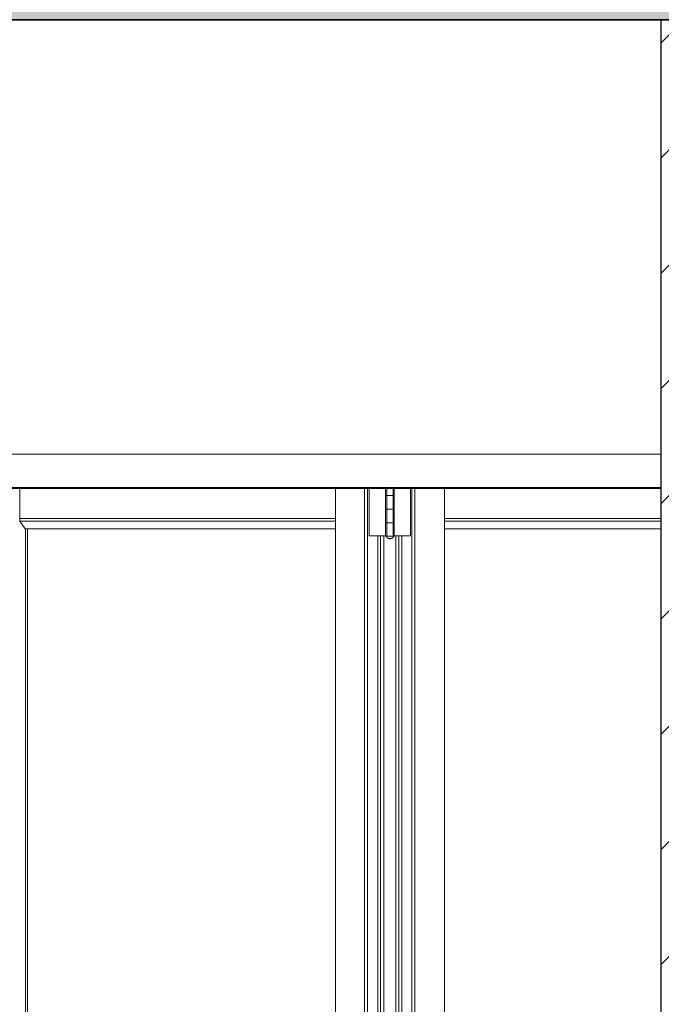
# Model space of a CAD drawing. Header units: inches. Extents: x 424 to 2043, y -237 to 445.
# Tile 674 of 965: x 855.33 to 856.51, y 222.48 to 224.3. Entities that reach past the tile are written whole.
import ezdxf

# ---------------------------------------------------------------- set-up
doc = ezdxf.new("R2010")
doc.units = ezdxf.units.IN
doc.header["$MEASUREMENT"] = 0
for name, color, linetype, lineweight in [('A-DOOR', 31, 'Continuous', 9), ('A-FLOR', 192, 'Continuous', 9), ('A-FLOR-PATT', 8, 'Continuous', 35), ('A-WALL', 113, 'Continuous', 9), ('A-WALL-PATT', 111, 'Continuous', 25)]:
    doc.layers.add(name, color=color, linetype=linetype, lineweight=lineweight)

# ---------------------------------------------------------------- blocks, each defined once
blk = doc.blocks.new('5-panel_Bi-fold_external_door_10806 - Type 1-V65-Section 1')
at = {"layer": 'A-DOOR'}
for p, q in [((-122.3773, 8.4), (-120.3717, 8.4)), ((-122.3773, 8.339), (-120.3717, 8.339)), ((-121.5516, 8.2816), (-121.5516, 8.3378)), ((-120.9712, 5.6), (-120.9712, 8.339)), ((-120.9179, 5.6), (-120.9179, 8.3388)), ((-120.9122, 8.3388), (-120.9122, 5.6)), ((-120.9093, 8.25), (-120.9093, 8.3388)), ((-120.8789, 8.3383), (-120.8789, 8.325)), ((-120.8779, 8.349), (-120.8779, 8.349)), ((-120.8768, 8.3383), (-120.8768, 8.25)), ((-120.8651, 8.25), (-120.8651, 8.3383)), ((-120.8639, 8.349), (-120.8639, 8.349)), ((-120.8629, 8.325), (-120.8629, 8.3383)), ((-120.833, 8.3383), (-120.833, 8.25)), ((-120.8304, 5.6), (-120.8304, 8.3383)), ((-120.8248, 8.3383), (-120.8248, 5.6)), ((-120.7705, 8.3383), (-120.7705, 5.6)), ((-122.3773, 8.337), (-120.3717, 8.337)), ((-120.8789, 8.323), (-120.8789, 8.3)), ((-120.871, 8.324), (-120.8769, 8.324)), ((-120.8769, 8.324), (-120.8709, 8.324)), ((-120.8659, 8.324), (-120.871, 8.324)), ((-120.8709, 8.324), (-120.865, 8.324)), ((-120.8629, 8.3), (-120.8629, 8.323)), ((-120.8789, 8.298), (-120.8789, 8.275)), ((-120.871, 8.299), (-120.8769, 8.299)), ((-120.8769, 8.299), (-120.8709, 8.299)), ((-120.8659, 8.299), (-120.871, 8.299)), ((-120.8709, 8.299), (-120.865, 8.299)), ((-120.8629, 8.275), (-120.8629, 8.298)), ((-121.5515, 8.2766), (-121.5516, 8.2816)), ((-121.5516, 8.2816), (-120.9712, 8.2816)), ((-121.5416, 8.2627), (-121.5515, 8.2766)), ((-121.5515, 8.2766), (-120.9712, 8.2766)), ((-120.8789, 8.273), (-120.8789, 8.25)), ((-120.871, 8.274), (-120.8769, 8.274)), ((-120.8769, 8.274), (-120.8709, 8.274)), ((-120.8659, 8.274), (-120.871, 8.274)), ((-120.8709, 8.274), (-120.865, 8.274)), ((-120.8629, 8.25), (-120.8629, 8.273)), ((-120.7705, 8.2816), (-120.3717, 8.2816)), ((-120.7705, 8.2766), (-120.3717, 8.2766)), ((-121.5416, 8.2627), (-120.9712, 8.2627)), ((-121.541, 8.2627), (-121.541, 5.7018)), ((-121.5375, 8.2627), (-121.5375, 5.7018)), ((-120.9075, 8.25), (-120.9093, 8.25)), ((-120.9054, 8.25), (-120.9075, 8.25)), ((-120.8942, 8.25), (-120.9054, 8.25)), ((-120.8919, 8.25), (-120.8942, 8.25)), ((-120.8928, 5.685), (-120.8928, 8.25)), ((-120.8896, 8.25), (-120.8919, 8.25)), ((-120.8879, 8.25), (-120.8896, 8.25)), ((-120.8822, 8.25), (-120.8879, 8.25)), ((-120.8879, 5.685), (-120.8879, 8.25)), ((-120.8768, 8.25), (-120.8822, 8.25)), ((-120.8822, 5.685), (-120.8822, 8.25)), ((-120.871, 8.249), (-120.877, 8.249)), ((-120.8649, 8.249), (-120.871, 8.249)), ((-120.8598, 8.25), (-120.8651, 8.25)), ((-120.8542, 8.25), (-120.8598, 8.25)), ((-120.8598, 8.25), (-120.8598, 5.685)), ((-120.8526, 8.25), (-120.8542, 8.25)), ((-120.8542, 8.25), (-120.8542, 5.685)), ((-120.8503, 8.25), (-120.8526, 8.25)), ((-120.848, 8.25), (-120.8503, 8.25)), ((-120.8492, 8.25), (-120.8492, 5.685)), ((-120.837, 8.25), (-120.848, 8.25)), ((-120.8348, 8.25), (-120.837, 8.25)), ((-120.833, 8.25), (-120.8348, 8.25)), ((-120.7705, 8.2627), (-120.3717, 8.2627))]:
    blk.add_line(p, q, dxfattribs=at)
at = {"layer": 'A-DOOR', "flags": 128}
for points in [[(-120.8779, 8.324), (-120.878, 8.324), (-120.878, 8.324), (-120.878, 8.324), (-120.8781, 8.324), (-120.8781, 8.324), (-120.8782, 8.324), (-120.8782, 8.324), (-120.8782, 8.3241), (-120.8783, 8.3241), (-120.8783, 8.3241), (-120.8783, 8.3241), (-120.8784, 8.3241), (-120.8784, 8.3241), (-120.8784, 8.3242), (-120.8785, 8.3242), (-120.8785, 8.3242), (-120.8785, 8.3242), (-120.8786, 8.3242), (-120.8786, 8.3243), (-120.8786, 8.3243), (-120.8787, 8.3243), (-120.8787, 8.3244), (-120.8787, 8.3244), (-120.8787, 8.3244), (-120.8788, 8.3245), (-120.8788, 8.3245), (-120.8788, 8.3245), (-120.8788, 8.3246), (-120.8788, 8.3246), (-120.8788, 8.3246), (-120.8789, 8.3247), (-120.8789, 8.3247), (-120.8789, 8.3248), (-120.8789, 8.3248), (-120.8789, 8.3248), (-120.8789, 8.3249), (-120.8789, 8.3249), (-120.8789, 8.3249), (-120.8789, 8.325), (-120.8789, 8.325)], [(-120.8789, 8.323), (-120.8789, 8.323), (-120.8789, 8.3231), (-120.8789, 8.3231), (-120.8789, 8.3232), (-120.8789, 8.3232), (-120.8789, 8.3232), (-120.8789, 8.3233), (-120.8789, 8.3233), (-120.8789, 8.3234), (-120.8788, 8.3234), (-120.8788, 8.3234), (-120.8788, 8.3235), (-120.8788, 8.3235), (-120.8788, 8.3235), (-120.8787, 8.3236), (-120.8787, 8.3236), (-120.8787, 8.3236), (-120.8787, 8.3237), (-120.8786, 8.3237), (-120.8786, 8.3237), (-120.8786, 8.3237), (-120.8786, 8.3238), (-120.8785, 8.3238), (-120.8785, 8.3238), (-120.8785, 8.3238), (-120.8784, 8.3239), (-120.8784, 8.3239), (-120.8784, 8.3239), (-120.8783, 8.3239), (-120.8783, 8.3239), (-120.8782, 8.3239), (-120.8782, 8.324), (-120.8782, 8.324), (-120.8781, 8.324), (-120.8781, 8.324), (-120.878, 8.324), (-120.878, 8.324), (-120.878, 8.324), (-120.8779, 8.324), (-120.8779, 8.324)], [(-120.871, 8.324), (-120.8713, 8.324), (-120.8715, 8.324), (-120.8718, 8.324), (-120.8721, 8.324), (-120.8724, 8.324), (-120.8726, 8.324), (-120.8729, 8.324), (-120.8732, 8.324), (-120.8734, 8.324), (-120.8737, 8.324), (-120.874, 8.324), (-120.8742, 8.324), (-120.8744, 8.324), (-120.8747, 8.324), (-120.8749, 8.324), (-120.8751, 8.324), (-120.8754, 8.324), (-120.8756, 8.324), (-120.8758, 8.324), (-120.876, 8.324), (-120.8762, 8.324), (-120.8763, 8.324), (-120.8765, 8.324), (-120.8767, 8.324), (-120.8768, 8.324), (-120.877, 8.324), (-120.8771, 8.324), (-120.8772, 8.324), (-120.8774, 8.324), (-120.8775, 8.324), (-120.8776, 8.324), (-120.8776, 8.324), (-120.8777, 8.324), (-120.8778, 8.324), (-120.8778, 8.324), (-120.8779, 8.324), (-120.8779, 8.324), (-120.8779, 8.324), (-120.8779, 8.324)], [(-120.8779, 8.324), (-120.8779, 8.324), (-120.8779, 8.324), (-120.8779, 8.324), (-120.8778, 8.324), (-120.8778, 8.324), (-120.8777, 8.324), (-120.8776, 8.324), (-120.8776, 8.324), (-120.8775, 8.324), (-120.8774, 8.324), (-120.8772, 8.324), (-120.8771, 8.324), (-120.877, 8.324), (-120.8768, 8.324), (-120.8767, 8.324), (-120.8765, 8.324), (-120.8764, 8.324), (-120.8762, 8.324), (-120.876, 8.324), (-120.8758, 8.324), (-120.8756, 8.324), (-120.8754, 8.324), (-120.8752, 8.324), (-120.8749, 8.324), (-120.8747, 8.324), (-120.8745, 8.324), (-120.8742, 8.324), (-120.874, 8.324), (-120.8737, 8.324), (-120.8735, 8.324), (-120.8732, 8.324), (-120.8729, 8.324), (-120.8727, 8.324), (-120.8724, 8.324), (-120.8721, 8.324), (-120.8718, 8.324), (-120.8715, 8.324), (-120.8713, 8.324), (-120.871, 8.324), (-120.8709, 8.324)], [(-120.8709, 8.324), (-120.8711, 8.324), (-120.8714, 8.324), (-120.8717, 8.324), (-120.872, 8.324), (-120.8722, 8.324), (-120.8725, 8.324), (-120.8728, 8.324), (-120.8731, 8.324), (-120.8733, 8.324), (-120.8736, 8.324), (-120.8738, 8.324), (-120.8741, 8.324), (-120.8743, 8.324), (-120.8746, 8.324), (-120.8748, 8.324), (-120.875, 8.324), (-120.8753, 8.324), (-120.8755, 8.324), (-120.8757, 8.324), (-120.8759, 8.324), (-120.8761, 8.324), (-120.8763, 8.324), (-120.8764, 8.324), (-120.8766, 8.324), (-120.8768, 8.324), (-120.8769, 8.324), (-120.8771, 8.324), (-120.8772, 8.324), (-120.8773, 8.324), (-120.8774, 8.324), (-120.8775, 8.324), (-120.8776, 8.324), (-120.8777, 8.324), (-120.8777, 8.324), (-120.8778, 8.324), (-120.8778, 8.324), (-120.8779, 8.324), (-120.8779, 8.324), (-120.8779, 8.324)], [(-120.8779, 8.324), (-120.8779, 8.324), (-120.8779, 8.324), (-120.8779, 8.324), (-120.8778, 8.324), (-120.8778, 8.324), (-120.8777, 8.324), (-120.8776, 8.324), (-120.8776, 8.324), (-120.8775, 8.324), (-120.8774, 8.324), (-120.8772, 8.324), (-120.8771, 8.324), (-120.877, 8.324), (-120.8768, 8.324), (-120.8767, 8.324), (-120.8765, 8.324), (-120.8764, 8.324), (-120.8762, 8.324), (-120.876, 8.324), (-120.8758, 8.324), (-120.8756, 8.324), (-120.8754, 8.324), (-120.8752, 8.324), (-120.8749, 8.324), (-120.8747, 8.324), (-120.8745, 8.324), (-120.8742, 8.324), (-120.874, 8.324), (-120.8737, 8.324), (-120.8735, 8.324), (-120.8732, 8.324), (-120.8729, 8.324), (-120.8727, 8.324), (-120.8724, 8.324), (-120.8721, 8.324), (-120.8718, 8.324), (-120.8715, 8.324), (-120.8713, 8.324), (-120.871, 8.324), (-120.871, 8.324)], [(-120.8639, 8.324), (-120.8639, 8.324), (-120.8639, 8.324), (-120.864, 8.324), (-120.864, 8.324), (-120.8641, 8.324), (-120.8641, 8.324), (-120.8642, 8.324), (-120.8643, 8.324), (-120.8644, 8.324), (-120.8645, 8.324), (-120.8646, 8.324), (-120.8647, 8.324), (-120.8648, 8.324), (-120.865, 8.324), (-120.8651, 8.324), (-120.8653, 8.324), (-120.8655, 8.324), (-120.8657, 8.324), (-120.8658, 8.324), (-120.866, 8.324), (-120.8662, 8.324), (-120.8665, 8.324), (-120.8667, 8.324), (-120.8669, 8.324), (-120.8671, 8.324), (-120.8674, 8.324), (-120.8676, 8.324), (-120.8679, 8.324), (-120.8681, 8.324), (-120.8684, 8.324), (-120.8686, 8.324), (-120.8689, 8.324), (-120.8692, 8.324), (-120.8694, 8.324), (-120.8697, 8.324), (-120.87, 8.324), (-120.8703, 8.324), (-120.8706, 8.324), (-120.8708, 8.324), (-120.871, 8.324)], [(-120.871, 8.324), (-120.8707, 8.324), (-120.8704, 8.324), (-120.8701, 8.324), (-120.8699, 8.324), (-120.8696, 8.324), (-120.8693, 8.324), (-120.869, 8.324), (-120.8688, 8.324), (-120.8685, 8.324), (-120.8682, 8.324), (-120.868, 8.324), (-120.8677, 8.324), (-120.8675, 8.324), (-120.8672, 8.324), (-120.867, 8.324), (-120.8668, 8.324), (-120.8666, 8.324), (-120.8663, 8.324), (-120.8661, 8.324), (-120.8659, 8.324), (-120.8657, 8.324), (-120.8656, 8.324), (-120.8654, 8.324), (-120.8652, 8.324), (-120.8651, 8.324), (-120.8649, 8.324), (-120.8648, 8.324), (-120.8646, 8.324), (-120.8645, 8.324), (-120.8644, 8.324), (-120.8643, 8.324), (-120.8642, 8.324), (-120.8641, 8.324), (-120.8641, 8.324), (-120.864, 8.324), (-120.864, 8.324), (-120.8639, 8.324), (-120.8639, 8.324), (-120.8639, 8.324)], [(-120.8709, 8.324), (-120.8706, 8.324), (-120.8703, 8.324), (-120.87, 8.324), (-120.8697, 8.324), (-120.8695, 8.324), (-120.8692, 8.324), (-120.8689, 8.324), (-120.8687, 8.324), (-120.8684, 8.324), (-120.8681, 8.324), (-120.8679, 8.324), (-120.8676, 8.324), (-120.8674, 8.324), (-120.8671, 8.324), (-120.8669, 8.324), (-120.8667, 8.324), (-120.8665, 8.324), (-120.8663, 8.324), (-120.866, 8.324), (-120.8659, 8.324), (-120.8657, 8.324), (-120.8655, 8.324), (-120.8653, 8.324), (-120.8651, 8.324)], [(-120.8651, 8.324), (-120.8653, 8.324), (-120.8655, 8.324), (-120.8657, 8.324), (-120.8658, 8.324), (-120.866, 8.324), (-120.8662, 8.324), (-120.8665, 8.324), (-120.8667, 8.324), (-120.8669, 8.324), (-120.8671, 8.324), (-120.8674, 8.324), (-120.8676, 8.324), (-120.8679, 8.324), (-120.8681, 8.324), (-120.8684, 8.324), (-120.8686, 8.324), (-120.8689, 8.324), (-120.8692, 8.324), (-120.8694, 8.324), (-120.8697, 8.324), (-120.87, 8.324), (-120.8703, 8.324), (-120.8706, 8.324), (-120.8708, 8.324), (-120.8709, 8.324)], [(-120.865, 8.324), (-120.8648, 8.324), (-120.8647, 8.324), (-120.8646, 8.324), (-120.8645, 8.324), (-120.8644, 8.324), (-120.8643, 8.324), (-120.8642, 8.324), (-120.8641, 8.324), (-120.8641, 8.324), (-120.864, 8.324), (-120.864, 8.324), (-120.8639, 8.324), (-120.8639, 8.324), (-120.8639, 8.324)], [(-120.8639, 8.324), (-120.8639, 8.324), (-120.8639, 8.324), (-120.864, 8.324), (-120.864, 8.324), (-120.8641, 8.324), (-120.8641, 8.324), (-120.8642, 8.324), (-120.8643, 8.324), (-120.8644, 8.324), (-120.8645, 8.324), (-120.8646, 8.324), (-120.8647, 8.324), (-120.8648, 8.324), (-120.865, 8.324)], [(-120.8629, 8.325), (-120.8629, 8.325), (-120.8629, 8.3249), (-120.8629, 8.3249), (-120.8629, 8.3248), (-120.8629, 8.3248), (-120.8629, 8.3248), (-120.863, 8.3247), (-120.863, 8.3247), (-120.863, 8.3246), (-120.863, 8.3246), (-120.863, 8.3246), (-120.863, 8.3245), (-120.863, 8.3245), (-120.8631, 8.3245), (-120.8631, 8.3244), (-120.8631, 8.3244), (-120.8631, 8.3244), (-120.8632, 8.3243), (-120.8632, 8.3243), (-120.8632, 8.3243), (-120.8632, 8.3243), (-120.8633, 8.3242), (-120.8633, 8.3242), (-120.8633, 8.3242), (-120.8634, 8.3242), (-120.8634, 8.3241), (-120.8634, 8.3241), (-120.8635, 8.3241), (-120.8635, 8.3241), (-120.8636, 8.3241), (-120.8636, 8.3241), (-120.8636, 8.324), (-120.8637, 8.324), (-120.8637, 8.324), (-120.8637, 8.324), (-120.8638, 8.324), (-120.8638, 8.324), (-120.8639, 8.324), (-120.8639, 8.324), (-120.8639, 8.324)], [(-120.8639, 8.324), (-120.8639, 8.324), (-120.8638, 8.324), (-120.8638, 8.324), (-120.8638, 8.324), (-120.8637, 8.324), (-120.8637, 8.324), (-120.8636, 8.324), (-120.8636, 8.3239), (-120.8636, 8.3239), (-120.8635, 8.3239), (-120.8635, 8.3239), (-120.8635, 8.3239), (-120.8634, 8.3239), (-120.8634, 8.3238), (-120.8633, 8.3238), (-120.8633, 8.3238), (-120.8633, 8.3238), (-120.8633, 8.3238), (-120.8632, 8.3237), (-120.8632, 8.3237), (-120.8632, 8.3237), (-120.8631, 8.3236), (-120.8631, 8.3236), (-120.8631, 8.3236), (-120.8631, 8.3235), (-120.8631, 8.3235), (-120.863, 8.3235), (-120.863, 8.3234), (-120.863, 8.3234), (-120.863, 8.3234), (-120.863, 8.3233), (-120.863, 8.3233), (-120.8629, 8.3232), (-120.8629, 8.3232), (-120.8629, 8.3232), (-120.8629, 8.3231), (-120.8629, 8.3231), (-120.8629, 8.3231), (-120.8629, 8.323), (-120.8629, 8.323)], [(-120.8779, 8.299), (-120.878, 8.299), (-120.878, 8.299), (-120.878, 8.299), (-120.8781, 8.299), (-120.8781, 8.299), (-120.8782, 8.299), (-120.8782, 8.299), (-120.8782, 8.2991), (-120.8783, 8.2991), (-120.8783, 8.2991), (-120.8783, 8.2991), (-120.8784, 8.2991), (-120.8784, 8.2991), (-120.8784, 8.2992), (-120.8785, 8.2992), (-120.8785, 8.2992), (-120.8785, 8.2992), (-120.8786, 8.2992), (-120.8786, 8.2993), (-120.8786, 8.2993), (-120.8787, 8.2993), (-120.8787, 8.2994), (-120.8787, 8.2994), (-120.8787, 8.2994), (-120.8788, 8.2995), (-120.8788, 8.2995), (-120.8788, 8.2995), (-120.8788, 8.2996), (-120.8788, 8.2996), (-120.8788, 8.2996), (-120.8789, 8.2997), (-120.8789, 8.2997), (-120.8789, 8.2998), (-120.8789, 8.2998), (-120.8789, 8.2998), (-120.8789, 8.2999), (-120.8789, 8.2999), (-120.8789, 8.2999), (-120.8789, 8.3), (-120.8789, 8.3)], [(-120.8789, 8.298), (-120.8789, 8.298), (-120.8789, 8.2981), (-120.8789, 8.2981), (-120.8789, 8.2982), (-120.8789, 8.2982), (-120.8789, 8.2982), (-120.8789, 8.2983), (-120.8789, 8.2983), (-120.8789, 8.2984), (-120.8788, 8.2984), (-120.8788, 8.2984), (-120.8788, 8.2985), (-120.8788, 8.2985), (-120.8788, 8.2985), (-120.8787, 8.2986), (-120.8787, 8.2986), (-120.8787, 8.2986), (-120.8787, 8.2987), (-120.8786, 8.2987), (-120.8786, 8.2987), (-120.8786, 8.2987), (-120.8786, 8.2988), (-120.8785, 8.2988), (-120.8785, 8.2988), (-120.8785, 8.2988), (-120.8784, 8.2989), (-120.8784, 8.2989), (-120.8784, 8.2989), (-120.8783, 8.2989), (-120.8783, 8.2989), (-120.8782, 8.2989), (-120.8782, 8.299), (-120.8782, 8.299), (-120.8781, 8.299), (-120.8781, 8.299), (-120.878, 8.299), (-120.878, 8.299), (-120.878, 8.299), (-120.8779, 8.299), (-120.8779, 8.299)], [(-120.871, 8.299), (-120.8713, 8.299), (-120.8715, 8.299), (-120.8718, 8.299), (-120.8721, 8.299), (-120.8724, 8.299), (-120.8726, 8.299), (-120.8729, 8.299), (-120.8732, 8.299), (-120.8734, 8.299), (-120.8737, 8.299), (-120.874, 8.299), (-120.8742, 8.299), (-120.8744, 8.299), (-120.8747, 8.299), (-120.8749, 8.299), (-120.8751, 8.299), (-120.8754, 8.299), (-120.8756, 8.299), (-120.8758, 8.299), (-120.876, 8.299), (-120.8762, 8.299), (-120.8763, 8.299), (-120.8765, 8.299), (-120.8767, 8.299), (-120.8768, 8.299), (-120.877, 8.299), (-120.8771, 8.299), (-120.8772, 8.299), (-120.8774, 8.299), (-120.8775, 8.299), (-120.8776, 8.299), (-120.8776, 8.299), (-120.8777, 8.299), (-120.8778, 8.299), (-120.8778, 8.299), (-120.8779, 8.299), (-120.8779, 8.299), (-120.8779, 8.299), (-120.8779, 8.299)], [(-120.8779, 8.299), (-120.8779, 8.299), (-120.8779, 8.299), (-120.8779, 8.299), (-120.8778, 8.299), (-120.8778, 8.299), (-120.8777, 8.299), (-120.8776, 8.299), (-120.8776, 8.299), (-120.8775, 8.299), (-120.8774, 8.299), (-120.8772, 8.299), (-120.8771, 8.299), (-120.877, 8.299), (-120.8768, 8.299), (-120.8767, 8.299), (-120.8765, 8.299), (-120.8764, 8.299), (-120.8762, 8.299), (-120.876, 8.299), (-120.8758, 8.299), (-120.8756, 8.299), (-120.8754, 8.299), (-120.8752, 8.299), (-120.8749, 8.299), (-120.8747, 8.299), (-120.8745, 8.299), (-120.8742, 8.299), (-120.874, 8.299), (-120.8737, 8.299), (-120.8735, 8.299), (-120.8732, 8.299), (-120.8729, 8.299), (-120.8727, 8.299), (-120.8724, 8.299), (-120.8721, 8.299), (-120.8718, 8.299), (-120.8715, 8.299), (-120.8713, 8.299), (-120.871, 8.299), (-120.8709, 8.299)], [(-120.8709, 8.299), (-120.8711, 8.299), (-120.8714, 8.299), (-120.8717, 8.299), (-120.872, 8.299), (-120.8722, 8.299), (-120.8725, 8.299), (-120.8728, 8.299), (-120.8731, 8.299), (-120.8733, 8.299), (-120.8736, 8.299), (-120.8738, 8.299), (-120.8741, 8.299), (-120.8743, 8.299), (-120.8746, 8.299), (-120.8748, 8.299), (-120.875, 8.299), (-120.8753, 8.299), (-120.8755, 8.299), (-120.8757, 8.299), (-120.8759, 8.299), (-120.8761, 8.299), (-120.8763, 8.299), (-120.8764, 8.299), (-120.8766, 8.299), (-120.8768, 8.299), (-120.8769, 8.299), (-120.8771, 8.299), (-120.8772, 8.299), (-120.8773, 8.299), (-120.8774, 8.299), (-120.8775, 8.299), (-120.8776, 8.299), (-120.8777, 8.299), (-120.8777, 8.299), (-120.8778, 8.299), (-120.8778, 8.299), (-120.8779, 8.299), (-120.8779, 8.299), (-120.8779, 8.299)], [(-120.8779, 8.299), (-120.8779, 8.299), (-120.8779, 8.299), (-120.8779, 8.299), (-120.8778, 8.299), (-120.8778, 8.299), (-120.8777, 8.299), (-120.8776, 8.299), (-120.8776, 8.299), (-120.8775, 8.299), (-120.8774, 8.299), (-120.8772, 8.299), (-120.8771, 8.299), (-120.877, 8.299), (-120.8768, 8.299), (-120.8767, 8.299), (-120.8765, 8.299), (-120.8764, 8.299), (-120.8762, 8.299), (-120.876, 8.299), (-120.8758, 8.299), (-120.8756, 8.299), (-120.8754, 8.299), (-120.8752, 8.299), (-120.8749, 8.299), (-120.8747, 8.299), (-120.8745, 8.299), (-120.8742, 8.299), (-120.874, 8.299), (-120.8737, 8.299), (-120.8735, 8.299), (-120.8732, 8.299), (-120.8729, 8.299), (-120.8727, 8.299), (-120.8724, 8.299), (-120.8721, 8.299), (-120.8718, 8.299), (-120.8715, 8.299), (-120.8713, 8.299), (-120.871, 8.299), (-120.871, 8.299)], [(-120.8639, 8.299), (-120.8639, 8.299), (-120.8639, 8.299), (-120.864, 8.299), (-120.864, 8.299), (-120.8641, 8.299), (-120.8641, 8.299), (-120.8642, 8.299), (-120.8643, 8.299), (-120.8644, 8.299), (-120.8645, 8.299), (-120.8646, 8.299), (-120.8647, 8.299), (-120.8648, 8.299), (-120.865, 8.299), (-120.8651, 8.299), (-120.8653, 8.299), (-120.8655, 8.299), (-120.8657, 8.299), (-120.8658, 8.299), (-120.866, 8.299), (-120.8662, 8.299), (-120.8665, 8.299), (-120.8667, 8.299), (-120.8669, 8.299), (-120.8671, 8.299), (-120.8674, 8.299), (-120.8676, 8.299), (-120.8679, 8.299), (-120.8681, 8.299), (-120.8684, 8.299), (-120.8686, 8.299), (-120.8689, 8.299), (-120.8692, 8.299), (-120.8694, 8.299), (-120.8697, 8.299), (-120.87, 8.299), (-120.8703, 8.299), (-120.8706, 8.299), (-120.8708, 8.299), (-120.871, 8.299)], [(-120.871, 8.299), (-120.8707, 8.299), (-120.8704, 8.299), (-120.8701, 8.299), (-120.8699, 8.299), (-120.8696, 8.299), (-120.8693, 8.299), (-120.869, 8.299), (-120.8688, 8.299), (-120.8685, 8.299), (-120.8682, 8.299), (-120.868, 8.299), (-120.8677, 8.299), (-120.8675, 8.299), (-120.8672, 8.299), (-120.867, 8.299), (-120.8668, 8.299), (-120.8666, 8.299), (-120.8663, 8.299), (-120.8661, 8.299), (-120.8659, 8.299), (-120.8657, 8.299), (-120.8656, 8.299), (-120.8654, 8.299), (-120.8652, 8.299), (-120.8651, 8.299), (-120.8649, 8.299), (-120.8648, 8.299), (-120.8646, 8.299), (-120.8645, 8.299), (-120.8644, 8.299), (-120.8643, 8.299), (-120.8642, 8.299), (-120.8641, 8.299), (-120.8641, 8.299), (-120.864, 8.299), (-120.864, 8.299), (-120.8639, 8.299), (-120.8639, 8.299), (-120.8639, 8.299)], [(-120.8709, 8.299), (-120.8706, 8.299), (-120.8703, 8.299), (-120.87, 8.299), (-120.8697, 8.299), (-120.8695, 8.299), (-120.8692, 8.299), (-120.8689, 8.299), (-120.8687, 8.299), (-120.8684, 8.299), (-120.8681, 8.299), (-120.8679, 8.299), (-120.8676, 8.299), (-120.8674, 8.299), (-120.8671, 8.299), (-120.8669, 8.299), (-120.8667, 8.299), (-120.8665, 8.299), (-120.8663, 8.299), (-120.866, 8.299), (-120.8659, 8.299), (-120.8657, 8.299), (-120.8655, 8.299), (-120.8653, 8.299), (-120.8651, 8.299)], [(-120.8651, 8.299), (-120.8653, 8.299), (-120.8655, 8.299), (-120.8657, 8.299), (-120.8658, 8.299), (-120.866, 8.299), (-120.8662, 8.299), (-120.8665, 8.299), (-120.8667, 8.299), (-120.8669, 8.299), (-120.8671, 8.299), (-120.8674, 8.299), (-120.8676, 8.299), (-120.8679, 8.299), (-120.8681, 8.299), (-120.8684, 8.299), (-120.8686, 8.299), (-120.8689, 8.299), (-120.8692, 8.299), (-120.8694, 8.299), (-120.8697, 8.299), (-120.87, 8.299), (-120.8703, 8.299), (-120.8706, 8.299), (-120.8708, 8.299), (-120.8709, 8.299)], [(-120.865, 8.299), (-120.8648, 8.299), (-120.8647, 8.299), (-120.8646, 8.299), (-120.8645, 8.299), (-120.8644, 8.299), (-120.8643, 8.299), (-120.8642, 8.299), (-120.8641, 8.299), (-120.8641, 8.299), (-120.864, 8.299), (-120.864, 8.299), (-120.8639, 8.299), (-120.8639, 8.299), (-120.8639, 8.299)], [(-120.8639, 8.299), (-120.8639, 8.299), (-120.8639, 8.299), (-120.864, 8.299), (-120.864, 8.299), (-120.8641, 8.299), (-120.8641, 8.299), (-120.8642, 8.299), (-120.8643, 8.299), (-120.8644, 8.299), (-120.8645, 8.299), (-120.8646, 8.299), (-120.8647, 8.299), (-120.8648, 8.299), (-120.865, 8.299)], [(-120.8629, 8.3), (-120.8629, 8.3), (-120.8629, 8.2999), (-120.8629, 8.2999), (-120.8629, 8.2998), (-120.8629, 8.2998), (-120.8629, 8.2998), (-120.863, 8.2997), (-120.863, 8.2997), (-120.863, 8.2996), (-120.863, 8.2996), (-120.863, 8.2996), (-120.863, 8.2995), (-120.863, 8.2995), (-120.8631, 8.2995), (-120.8631, 8.2994), (-120.8631, 8.2994), (-120.8631, 8.2994), (-120.8632, 8.2993), (-120.8632, 8.2993), (-120.8632, 8.2993), (-120.8632, 8.2993), (-120.8633, 8.2992), (-120.8633, 8.2992), (-120.8633, 8.2992), (-120.8634, 8.2992), (-120.8634, 8.2991), (-120.8634, 8.2991), (-120.8635, 8.2991), (-120.8635, 8.2991), (-120.8636, 8.2991), (-120.8636, 8.2991), (-120.8636, 8.299), (-120.8637, 8.299), (-120.8637, 8.299), (-120.8637, 8.299), (-120.8638, 8.299), (-120.8638, 8.299), (-120.8639, 8.299), (-120.8639, 8.299), (-120.8639, 8.299)], [(-120.8639, 8.299), (-120.8639, 8.299), (-120.8638, 8.299), (-120.8638, 8.299), (-120.8638, 8.299), (-120.8637, 8.299), (-120.8637, 8.299), (-120.8636, 8.299), (-120.8636, 8.2989), (-120.8636, 8.2989), (-120.8635, 8.2989), (-120.8635, 8.2989), (-120.8635, 8.2989), (-120.8634, 8.2989), (-120.8634, 8.2988), (-120.8633, 8.2988), (-120.8633, 8.2988), (-120.8633, 8.2988), (-120.8633, 8.2988), (-120.8632, 8.2987), (-120.8632, 8.2987), (-120.8632, 8.2987), (-120.8631, 8.2986), (-120.8631, 8.2986), (-120.8631, 8.2986), (-120.8631, 8.2985), (-120.8631, 8.2985), (-120.863, 8.2985), (-120.863, 8.2984), (-120.863, 8.2984), (-120.863, 8.2984), (-120.863, 8.2983), (-120.863, 8.2983), (-120.8629, 8.2982), (-120.8629, 8.2982), (-120.8629, 8.2982), (-120.8629, 8.2981), (-120.8629, 8.2981), (-120.8629, 8.2981), (-120.8629, 8.298), (-120.8629, 8.298)], [(-120.8779, 8.274), (-120.878, 8.274), (-120.878, 8.274), (-120.878, 8.274), (-120.8781, 8.274), (-120.8781, 8.274), (-120.8782, 8.274), (-120.8782, 8.274), (-120.8782, 8.2741), (-120.8783, 8.2741), (-120.8783, 8.2741), (-120.8783, 8.2741), (-120.8784, 8.2741), (-120.8784, 8.2741), (-120.8784, 8.2742), (-120.8785, 8.2742), (-120.8785, 8.2742), (-120.8785, 8.2742), (-120.8786, 8.2742), (-120.8786, 8.2743), (-120.8786, 8.2743), (-120.8787, 8.2743), (-120.8787, 8.2744), (-120.8787, 8.2744), (-120.8787, 8.2744), (-120.8788, 8.2745), (-120.8788, 8.2745), (-120.8788, 8.2745), (-120.8788, 8.2746), (-120.8788, 8.2746), (-120.8788, 8.2746), (-120.8789, 8.2747), (-120.8789, 8.2747), (-120.8789, 8.2748), (-120.8789, 8.2748), (-120.8789, 8.2748), (-120.8789, 8.2749), (-120.8789, 8.2749), (-120.8789, 8.2749), (-120.8789, 8.275), (-120.8789, 8.275)], [(-120.8789, 8.273), (-120.8789, 8.273), (-120.8789, 8.2731), (-120.8789, 8.2731), (-120.8789, 8.2732), (-120.8789, 8.2732), (-120.8789, 8.2732), (-120.8789, 8.2733), (-120.8789, 8.2733), (-120.8789, 8.2734), (-120.8788, 8.2734), (-120.8788, 8.2734), (-120.8788, 8.2735), (-120.8788, 8.2735), (-120.8788, 8.2735), (-120.8787, 8.2736), (-120.8787, 8.2736), (-120.8787, 8.2736), (-120.8787, 8.2737), (-120.8786, 8.2737), (-120.8786, 8.2737), (-120.8786, 8.2737), (-120.8786, 8.2738), (-120.8785, 8.2738), (-120.8785, 8.2738), (-120.8785, 8.2738), (-120.8784, 8.2739), (-120.8784, 8.2739), (-120.8784, 8.2739), (-120.8783, 8.2739), (-120.8783, 8.2739), (-120.8782, 8.2739), (-120.8782, 8.274), (-120.8782, 8.274), (-120.8781, 8.274), (-120.8781, 8.274), (-120.878, 8.274), (-120.878, 8.274), (-120.878, 8.274), (-120.8779, 8.274), (-120.8779, 8.274)], [(-120.871, 8.274), (-120.8713, 8.274), (-120.8715, 8.274), (-120.8718, 8.274), (-120.8721, 8.274), (-120.8724, 8.274), (-120.8726, 8.274), (-120.8729, 8.274), (-120.8732, 8.274), (-120.8734, 8.274), (-120.8737, 8.274), (-120.874, 8.274), (-120.8742, 8.274), (-120.8744, 8.274), (-120.8747, 8.274), (-120.8749, 8.274), (-120.8751, 8.274), (-120.8754, 8.274), (-120.8756, 8.274), (-120.8758, 8.274), (-120.876, 8.274), (-120.8762, 8.274), (-120.8763, 8.274), (-120.8765, 8.274), (-120.8767, 8.274), (-120.8768, 8.274), (-120.877, 8.274), (-120.8771, 8.274), (-120.8772, 8.274), (-120.8774, 8.274), (-120.8775, 8.274), (-120.8776, 8.274), (-120.8776, 8.274), (-120.8777, 8.274), (-120.8778, 8.274), (-120.8778, 8.274), (-120.8779, 8.274), (-120.8779, 8.274), (-120.8779, 8.274), (-120.8779, 8.274)], [(-120.8779, 8.274), (-120.8779, 8.274), (-120.8779, 8.274), (-120.8779, 8.274), (-120.8778, 8.274), (-120.8778, 8.274), (-120.8777, 8.274), (-120.8776, 8.274), (-120.8776, 8.274), (-120.8775, 8.274), (-120.8774, 8.274), (-120.8772, 8.274), (-120.8771, 8.274), (-120.877, 8.274), (-120.8768, 8.274), (-120.8767, 8.274), (-120.8765, 8.274), (-120.8764, 8.274), (-120.8762, 8.274), (-120.876, 8.274), (-120.8758, 8.274), (-120.8756, 8.274), (-120.8754, 8.274), (-120.8752, 8.274), (-120.8749, 8.274), (-120.8747, 8.274), (-120.8745, 8.274), (-120.8742, 8.274), (-120.874, 8.274), (-120.8737, 8.274), (-120.8735, 8.274), (-120.8732, 8.274), (-120.8729, 8.274), (-120.8727, 8.274), (-120.8724, 8.274), (-120.8721, 8.274), (-120.8718, 8.274), (-120.8715, 8.274), (-120.8713, 8.274), (-120.871, 8.274), (-120.8709, 8.274)], [(-120.8709, 8.274), (-120.8711, 8.274), (-120.8714, 8.274), (-120.8717, 8.274), (-120.872, 8.274), (-120.8722, 8.274), (-120.8725, 8.274), (-120.8728, 8.274), (-120.8731, 8.274), (-120.8733, 8.274), (-120.8736, 8.274), (-120.8738, 8.274), (-120.8741, 8.274), (-120.8743, 8.274), (-120.8746, 8.274), (-120.8748, 8.274), (-120.875, 8.274), (-120.8753, 8.274), (-120.8755, 8.274), (-120.8757, 8.274), (-120.8759, 8.274), (-120.8761, 8.274), (-120.8763, 8.274), (-120.8764, 8.274), (-120.8766, 8.274), (-120.8768, 8.274), (-120.8769, 8.274), (-120.8771, 8.274), (-120.8772, 8.274), (-120.8773, 8.274), (-120.8774, 8.274), (-120.8775, 8.274), (-120.8776, 8.274), (-120.8777, 8.274), (-120.8777, 8.274), (-120.8778, 8.274), (-120.8778, 8.274), (-120.8779, 8.274), (-120.8779, 8.274), (-120.8779, 8.274)], [(-120.8779, 8.274), (-120.8779, 8.274), (-120.8779, 8.274), (-120.8779, 8.274), (-120.8778, 8.274), (-120.8778, 8.274), (-120.8777, 8.274), (-120.8776, 8.274), (-120.8776, 8.274), (-120.8775, 8.274), (-120.8774, 8.274), (-120.8772, 8.274), (-120.8771, 8.274), (-120.877, 8.274), (-120.8768, 8.274), (-120.8767, 8.274), (-120.8765, 8.274), (-120.8764, 8.274), (-120.8762, 8.274), (-120.876, 8.274), (-120.8758, 8.274), (-120.8756, 8.274), (-120.8754, 8.274), (-120.8752, 8.274), (-120.8749, 8.274), (-120.8747, 8.274), (-120.8745, 8.274), (-120.8742, 8.274), (-120.874, 8.274), (-120.8737, 8.274), (-120.8735, 8.274), (-120.8732, 8.274), (-120.8729, 8.274), (-120.8727, 8.274), (-120.8724, 8.274), (-120.8721, 8.274), (-120.8718, 8.274), (-120.8715, 8.274), (-120.8713, 8.274), (-120.871, 8.274), (-120.871, 8.274)], [(-120.8639, 8.274), (-120.8639, 8.274), (-120.8639, 8.274), (-120.864, 8.274), (-120.864, 8.274), (-120.8641, 8.274), (-120.8641, 8.274), (-120.8642, 8.274), (-120.8643, 8.274), (-120.8644, 8.274), (-120.8645, 8.274), (-120.8646, 8.274), (-120.8647, 8.274), (-120.8648, 8.274), (-120.865, 8.274), (-120.8651, 8.274), (-120.8653, 8.274), (-120.8655, 8.274), (-120.8657, 8.274), (-120.8658, 8.274), (-120.866, 8.274), (-120.8662, 8.274), (-120.8665, 8.274), (-120.8667, 8.274), (-120.8669, 8.274), (-120.8671, 8.274), (-120.8674, 8.274), (-120.8676, 8.274), (-120.8679, 8.274), (-120.8681, 8.274), (-120.8684, 8.274), (-120.8686, 8.274), (-120.8689, 8.274), (-120.8692, 8.274), (-120.8694, 8.274), (-120.8697, 8.274), (-120.87, 8.274), (-120.8703, 8.274), (-120.8706, 8.274), (-120.8708, 8.274), (-120.871, 8.274)], [(-120.871, 8.274), (-120.8707, 8.274), (-120.8704, 8.274), (-120.8701, 8.274), (-120.8699, 8.274), (-120.8696, 8.274), (-120.8693, 8.274), (-120.869, 8.274), (-120.8688, 8.274), (-120.8685, 8.274), (-120.8682, 8.274), (-120.868, 8.274), (-120.8677, 8.274), (-120.8675, 8.274), (-120.8672, 8.274), (-120.867, 8.274), (-120.8668, 8.274), (-120.8666, 8.274), (-120.8663, 8.274), (-120.8661, 8.274), (-120.8659, 8.274), (-120.8657, 8.274), (-120.8656, 8.274), (-120.8654, 8.274), (-120.8652, 8.274), (-120.8651, 8.274), (-120.8649, 8.274), (-120.8648, 8.274), (-120.8646, 8.274), (-120.8645, 8.274), (-120.8644, 8.274), (-120.8643, 8.274), (-120.8642, 8.274), (-120.8641, 8.274), (-120.8641, 8.274), (-120.864, 8.274), (-120.864, 8.274), (-120.8639, 8.274), (-120.8639, 8.274), (-120.8639, 8.274)], [(-120.8709, 8.274), (-120.8706, 8.274), (-120.8703, 8.274), (-120.87, 8.274), (-120.8697, 8.274), (-120.8695, 8.274), (-120.8692, 8.274), (-120.8689, 8.274), (-120.8687, 8.274), (-120.8684, 8.274), (-120.8681, 8.274), (-120.8679, 8.274), (-120.8676, 8.274), (-120.8674, 8.274), (-120.8671, 8.274), (-120.8669, 8.274), (-120.8667, 8.274), (-120.8665, 8.274), (-120.8663, 8.274), (-120.866, 8.274), (-120.8659, 8.274), (-120.8657, 8.274), (-120.8655, 8.274), (-120.8653, 8.274), (-120.8651, 8.274)], [(-120.8651, 8.274), (-120.8653, 8.274), (-120.8655, 8.274), (-120.8657, 8.274), (-120.8658, 8.274), (-120.866, 8.274), (-120.8662, 8.274), (-120.8665, 8.274), (-120.8667, 8.274), (-120.8669, 8.274), (-120.8671, 8.274), (-120.8674, 8.274), (-120.8676, 8.274), (-120.8679, 8.274), (-120.8681, 8.274), (-120.8684, 8.274), (-120.8686, 8.274), (-120.8689, 8.274), (-120.8692, 8.274), (-120.8694, 8.274), (-120.8697, 8.274), (-120.87, 8.274), (-120.8703, 8.274), (-120.8706, 8.274), (-120.8708, 8.274), (-120.8709, 8.274)], [(-120.865, 8.274), (-120.8648, 8.274), (-120.8647, 8.274), (-120.8646, 8.274), (-120.8645, 8.274), (-120.8644, 8.274), (-120.8643, 8.274), (-120.8642, 8.274), (-120.8641, 8.274), (-120.8641, 8.274), (-120.864, 8.274), (-120.864, 8.274), (-120.8639, 8.274), (-120.8639, 8.274), (-120.8639, 8.274)], [(-120.8639, 8.274), (-120.8639, 8.274), (-120.8639, 8.274), (-120.864, 8.274), (-120.864, 8.274), (-120.8641, 8.274), (-120.8641, 8.274), (-120.8642, 8.274), (-120.8643, 8.274), (-120.8644, 8.274), (-120.8645, 8.274), (-120.8646, 8.274), (-120.8647, 8.274), (-120.8648, 8.274), (-120.865, 8.274)], [(-120.8629, 8.275), (-120.8629, 8.275), (-120.8629, 8.2749), (-120.8629, 8.2749), (-120.8629, 8.2748), (-120.8629, 8.2748), (-120.8629, 8.2748), (-120.863, 8.2747), (-120.863, 8.2747), (-120.863, 8.2746), (-120.863, 8.2746), (-120.863, 8.2746), (-120.863, 8.2745), (-120.863, 8.2745), (-120.8631, 8.2745), (-120.8631, 8.2744), (-120.8631, 8.2744), (-120.8631, 8.2744), (-120.8632, 8.2743), (-120.8632, 8.2743), (-120.8632, 8.2743), (-120.8632, 8.2743), (-120.8633, 8.2742), (-120.8633, 8.2742), (-120.8633, 8.2742), (-120.8634, 8.2742), (-120.8634, 8.2741), (-120.8634, 8.2741), (-120.8635, 8.2741), (-120.8635, 8.2741), (-120.8636, 8.2741), (-120.8636, 8.2741), (-120.8636, 8.274), (-120.8637, 8.274), (-120.8637, 8.274), (-120.8637, 8.274), (-120.8638, 8.274), (-120.8638, 8.274), (-120.8639, 8.274), (-120.8639, 8.274), (-120.8639, 8.274)], [(-120.8639, 8.274), (-120.8639, 8.274), (-120.8638, 8.274), (-120.8638, 8.274), (-120.8638, 8.274), (-120.8637, 8.274), (-120.8637, 8.274), (-120.8636, 8.274), (-120.8636, 8.2739), (-120.8636, 8.2739), (-120.8635, 8.2739), (-120.8635, 8.2739), (-120.8635, 8.2739), (-120.8634, 8.2739), (-120.8634, 8.2738), (-120.8633, 8.2738), (-120.8633, 8.2738), (-120.8633, 8.2738), (-120.8633, 8.2738), (-120.8632, 8.2737), (-120.8632, 8.2737), (-120.8632, 8.2737), (-120.8631, 8.2736), (-120.8631, 8.2736), (-120.8631, 8.2736), (-120.8631, 8.2735), (-120.8631, 8.2735), (-120.863, 8.2735), (-120.863, 8.2734), (-120.863, 8.2734), (-120.863, 8.2734), (-120.863, 8.2733), (-120.863, 8.2733), (-120.8629, 8.2732), (-120.8629, 8.2732), (-120.8629, 8.2732), (-120.8629, 8.2731), (-120.8629, 8.2731), (-120.8629, 8.2731), (-120.8629, 8.273), (-120.8629, 8.273)], [(-120.8779, 8.249), (-120.878, 8.249), (-120.878, 8.249), (-120.878, 8.249), (-120.8781, 8.249), (-120.8781, 8.249), (-120.8782, 8.249), (-120.8782, 8.249), (-120.8782, 8.2491), (-120.8783, 8.2491), (-120.8783, 8.2491), (-120.8783, 8.2491), (-120.8784, 8.2491), (-120.8784, 8.2491), (-120.8784, 8.2492), (-120.8785, 8.2492), (-120.8785, 8.2492), (-120.8785, 8.2492), (-120.8786, 8.2492), (-120.8786, 8.2493), (-120.8786, 8.2493), (-120.8787, 8.2493), (-120.8787, 8.2494), (-120.8787, 8.2494), (-120.8787, 8.2494), (-120.8788, 8.2495), (-120.8788, 8.2495), (-120.8788, 8.2495), (-120.8788, 8.2496), (-120.8788, 8.2496), (-120.8788, 8.2496), (-120.8789, 8.2497), (-120.8789, 8.2497), (-120.8789, 8.2498), (-120.8789, 8.2498), (-120.8789, 8.2498), (-120.8789, 8.2499), (-120.8789, 8.2499), (-120.8789, 8.2499), (-120.8789, 8.25), (-120.8789, 8.25)], [(-120.8709, 8.2445), (-120.8712, 8.2445), (-120.8715, 8.2445), (-120.8718, 8.2446), (-120.8721, 8.2446), (-120.8724, 8.2447), (-120.8727, 8.2447), (-120.873, 8.2448), (-120.8733, 8.2449), (-120.8736, 8.245), (-120.8739, 8.2451), (-120.8742, 8.2452), (-120.8745, 8.2454), (-120.8747, 8.2455), (-120.875, 8.2457), (-120.8753, 8.2458), (-120.8755, 8.246), (-120.8758, 8.2462), (-120.876, 8.2464), (-120.8762, 8.2466), (-120.8764, 8.2468), (-120.8766, 8.2471), (-120.8768, 8.2473), (-120.877, 8.2475), (-120.8772, 8.2478), (-120.8774, 8.248), (-120.8776, 8.2483), (-120.8777, 8.2486), (-120.8778, 8.2488), (-120.8779, 8.249)], [(-120.8764, 8.249), (-120.8766, 8.249), (-120.8768, 8.249), (-120.8769, 8.249), (-120.8771, 8.249), (-120.8772, 8.249), (-120.8773, 8.249), (-120.8774, 8.249), (-120.8775, 8.249), (-120.8776, 8.249), (-120.8777, 8.249), (-120.8777, 8.249), (-120.8778, 8.249), (-120.8778, 8.249), (-120.8779, 8.249), (-120.8779, 8.249), (-120.8779, 8.249)], [(-120.8779, 8.249), (-120.8779, 8.249), (-120.8779, 8.249), (-120.8779, 8.249), (-120.8778, 8.249), (-120.8778, 8.249), (-120.8777, 8.249), (-120.8776, 8.249), (-120.8776, 8.249), (-120.8775, 8.249), (-120.8774, 8.249), (-120.8772, 8.249), (-120.8771, 8.249), (-120.877, 8.249), (-120.8768, 8.249), (-120.8767, 8.249), (-120.8765, 8.249), (-120.8764, 8.249), (-120.8762, 8.249), (-120.876, 8.249), (-120.8758, 8.249), (-120.8756, 8.249), (-120.8754, 8.249), (-120.8752, 8.249), (-120.8749, 8.249), (-120.8747, 8.249), (-120.8745, 8.249), (-120.8742, 8.249), (-120.874, 8.249), (-120.8737, 8.249), (-120.8735, 8.249), (-120.8732, 8.249), (-120.8729, 8.249), (-120.8727, 8.249), (-120.8724, 8.249), (-120.8721, 8.249), (-120.8718, 8.249), (-120.8715, 8.249), (-120.8713, 8.249), (-120.871, 8.249), (-120.871, 8.249)], [(-120.871, 8.249), (-120.8707, 8.249), (-120.8704, 8.249), (-120.8701, 8.249), (-120.8699, 8.249), (-120.8696, 8.249), (-120.8693, 8.249), (-120.869, 8.249), (-120.8688, 8.249), (-120.8685, 8.249), (-120.8682, 8.249), (-120.868, 8.249), (-120.8677, 8.249), (-120.8675, 8.249), (-120.8672, 8.249), (-120.867, 8.249), (-120.8668, 8.249), (-120.8666, 8.249), (-120.8663, 8.249), (-120.8661, 8.249), (-120.8659, 8.249), (-120.8657, 8.249), (-120.8656, 8.249), (-120.8654, 8.249), (-120.8652, 8.249), (-120.8651, 8.249), (-120.8649, 8.249), (-120.8648, 8.249), (-120.8646, 8.249), (-120.8645, 8.249), (-120.8644, 8.249), (-120.8643, 8.249), (-120.8642, 8.249), (-120.8641, 8.249), (-120.8641, 8.249), (-120.864, 8.249), (-120.864, 8.249), (-120.8639, 8.249), (-120.8639, 8.249), (-120.8639, 8.249)], [(-120.8639, 8.249), (-120.864, 8.2487), (-120.8642, 8.2485), (-120.8643, 8.2482), (-120.8645, 8.2479), (-120.8647, 8.2477), (-120.8649, 8.2474), (-120.8651, 8.2472), (-120.8653, 8.247), (-120.8655, 8.2467), (-120.8657, 8.2465), (-120.8659, 8.2463), (-120.8662, 8.2461), (-120.8664, 8.2459), (-120.8667, 8.2458), (-120.8669, 8.2456), (-120.8672, 8.2455), (-120.8675, 8.2453), (-120.8678, 8.2452), (-120.868, 8.2451), (-120.8683, 8.2449), (-120.8686, 8.2448), (-120.8689, 8.2448), (-120.8692, 8.2447), (-120.8695, 8.2446), (-120.8698, 8.2446), (-120.8701, 8.2445), (-120.8704, 8.2445), (-120.8707, 8.2445), (-120.8709, 8.2445)], [(-120.8639, 8.249), (-120.8639, 8.249), (-120.8639, 8.249), (-120.864, 8.249), (-120.864, 8.249), (-120.8641, 8.249), (-120.8641, 8.249), (-120.8642, 8.249), (-120.8643, 8.249), (-120.8644, 8.249), (-120.8645, 8.249), (-120.8646, 8.249), (-120.8647, 8.249), (-120.8648, 8.249), (-120.865, 8.249), (-120.8651, 8.249), (-120.8653, 8.249), (-120.8655, 8.249)], [(-120.8629, 8.25), (-120.8629, 8.25), (-120.8629, 8.2499), (-120.8629, 8.2499), (-120.8629, 8.2498), (-120.8629, 8.2498), (-120.8629, 8.2498), (-120.863, 8.2497), (-120.863, 8.2497), (-120.863, 8.2496), (-120.863, 8.2496), (-120.863, 8.2496), (-120.863, 8.2495), (-120.863, 8.2495), (-120.8631, 8.2495), (-120.8631, 8.2494), (-120.8631, 8.2494), (-120.8631, 8.2494), (-120.8632, 8.2493), (-120.8632, 8.2493), (-120.8632, 8.2493), (-120.8632, 8.2493), (-120.8633, 8.2492), (-120.8633, 8.2492), (-120.8633, 8.2492), (-120.8634, 8.2492), (-120.8634, 8.2491), (-120.8634, 8.2491), (-120.8635, 8.2491), (-120.8635, 8.2491), (-120.8636, 8.2491), (-120.8636, 8.2491), (-120.8636, 8.249), (-120.8637, 8.249), (-120.8637, 8.249), (-120.8637, 8.249), (-120.8638, 8.249), (-120.8638, 8.249), (-120.8639, 8.249), (-120.8639, 8.249), (-120.8639, 8.249)]]:
    blk.add_lwpolyline(points, dxfattribs=at)

msp = doc.modelspace()

# ---------------------------------------------------------------- hatches: boundary and pattern name
at = {"layer": 'A-FLOR-PATT', "lineweight": 9}
h = msp.add_hatch(dxfattribs=at)
h.set_pattern_fill('FP_1', color=256, style=0, pattern_type=2)
h.set_pattern_definition([(108.435, (853.84554, 227.41621), (-0.41678894, 0.83294356), [0.158, -1.159]), (139.399, (853.795544, 227.56621), (-2.49915805, 2.08284494), [0.077, -3.763]), (136.848, (854.153544, 227.616212), (-6.247659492, 5.831057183), [0.183, -8.952]), (109.983, (854.020544, 227.741212), (-1.24974819, 3.331484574), [0.098, -4.778]), (90, (853.98654, 227.4162), (-0.416, 0.417), [0.083, -0.333]), (118.443, (853.986544, 227.500212), (2.9159587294, -5.414786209), [0.227, -11.141]), (84.289, (853.878544, 227.69921), (-0.416051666, -3.74820264), [0.084, -4.102]), (129.806, (853.886544, 227.78321), (1.66603147, -2.08199523), [0.065, -3.188])])
h.paths.add_polyline_path([(857.2188, 224.2972), (857.2188, 224.3472), (852.5624, 224.3472), (852.5624, 224.2972), (856.7689, 224.2972)], flags=0)
h.paths.add_polyline_path([(826.6683, 224.2972), (828.6793, 224.2972), (828.6793, 224.3472), (826.6683, 224.3472)], flags=0)
at = {"layer": 'A-WALL-PATT', "lineweight": 9}
h = msp.add_hatch(dxfattribs=at)
h.set_pattern_fill('FP_6', color=256, style=0, pattern_type=2)
h.set_pattern_definition([(45, (853.73654, 227.41621), (-0.106066, 0.106066), [])])
h.paths.add_polyline_path([(856.5149, 220.6972), (857.2188, 220.6972), (857.2188, 224.2972), (856.5149, 224.2972), (856.5149, 220.7675)], flags=0)

# ---------------------------------------------------------------- linework, layer by layer
at = {"layer": 'A-FLOR', "lineweight": 35}
msp.add_line((852.5624, 224.2972), (857.2188, 224.2972), dxfattribs=at)
at = {"layer": 'A-WALL', "lineweight": 25}
msp.add_line((856.5149, 220.6972), (856.5149, 224.2972), dxfattribs=at)
at = {"layer": 'A-WALL'}
msp.add_line((854.4652, 223.4972), (856.5149, 223.4972), dxfattribs=at)

# ---------------------------------------------------------------- block references
at = {"layer": 'A-DOOR'}
msp.add_blockref('5-panel_Bi-fold_external_door_10806 - Type 1-V65-Section 1', (976.8865, 215.0972), dxfattribs=at)

doc.saveas('drawing.dxf')
